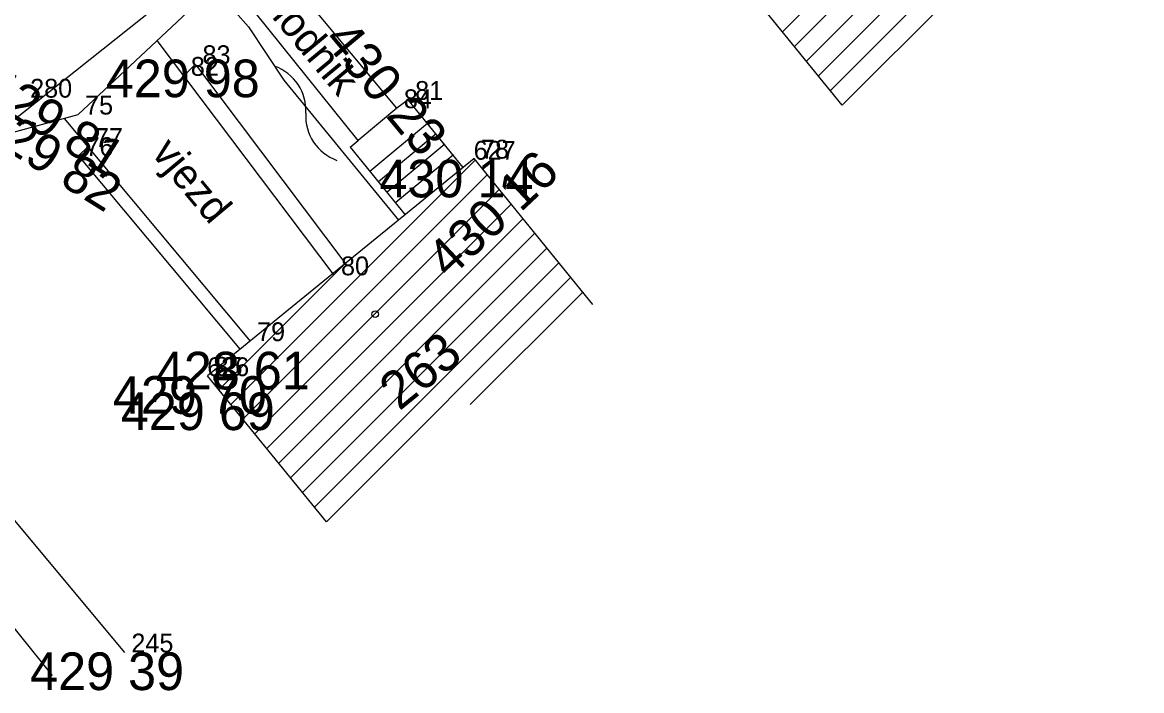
# Model space of a CAD drawing. Extents: x -559180 to -551373, y -1076947 to -1072071.
# Drawn here: x -554142.67 to -554112.93, y -1073732.98 to -1073715.23 of the extents above; entities that cross this region are included whole.
import ezdxf

# ---------------------------------------------------------------- set-up
doc = ezdxf.new("R2010")
doc.units = 0
for name, color, linetype in [('12_PLOTY', 7, 'Continuous'), ('14_BUDOVY', 7, 'Continuous'), ('17_KOMUNIKACE', 7, 'Continuous'), ('18_POLOHOPIS', 7, 'Continuous'), ('1_VODA_ZN', 7, 'Continuous'), ('30_SDEL_ZN', 7, 'Continuous'), ('32', 7, 'Continuous'), ('3_BODY', 7, 'Continuous'), ('47_ZN_STAV_OBJ$', 7, 'Continuous'), ('52_POPIS_UCELOVY', 7, 'Continuous'), ('54_C_POPISNA', 7, 'Continuous'), ('6_VYSKY', 7, 'Continuous')]:
    doc.layers.add(name, color=color, linetype=linetype)

# ---------------------------------------------------------------- blocks, each defined once
blk = doc.blocks.new('POINT_DISPLAY')
blk.add_line((0, 0), (0, 0))
blk = doc.blocks.new('BZ')
at = {"layer": '47_ZN_STAV_OBJ$'}
blk.add_circle((0, 0), 0.0875, dxfattribs=at)
blk = doc.blocks.new('SDEP')
at = {"layer": '30_SDEL_ZN'}
for centre, radius, start, end in [((0.75, -1.001), 1.251, 53.1529, 126.8469), ((2.25, 1), 1.25, 233.13, 306.8698)]:
    blk.add_arc(centre, radius, start, end, dxfattribs=at)

msp = doc.modelspace()

# ---------------------------------------------------------------- linework, layer by layer
at = {"layer": '12_PLOTY'}
msp.add_line((-554147.12, -1073723.39), (-554139.96, -1073731.97), dxfattribs=at)
at = {"layer": '14_BUDOVY'}
for p, q in [((-554120.885, -1073717.429), (-554124.04, -1073713.55)), ((-554130.67, -1073718.85), (-554137.75, -1073724.62)), ((-554127.511, -1073722.726), (-554130.67, -1073718.85)), ((-554134.591, -1073728.496), (-554137.75, -1073724.62))]:
    msp.add_line(p, q, dxfattribs=at)
at = {"layer": '17_KOMUNIKACE'}
for p, q in [((-554141.19, -1073717.68), (-554137.26, -1073714)), ((-554143.66, -1073718.35), (-554141.19, -1073717.68))]:
    msp.add_line(p, q, dxfattribs=at)
at = {"layer": '18_POLOHOPIS'}
for p, q in [((-554132.72, -1073717.51), (-554136.31, -1073713.2)), ((-554137.95, -1073713.89), (-554149.83, -1073723.33)), ((-554137.95, -1073713.89), (-554136.66, -1073715.35)), ((-554133.749, -1073718.367), (-554137.26, -1073714)), ((-554136.66, -1073715.35), (-554135.72, -1073716.77)), ((-554134.39, -1073721.95), (-554139.087, -1073715.711)), ((-554138.38, -1073716.65), (-554138.07, -1073716.34)), ((-554134.043, -1073721.688), (-554138.033, -1073716.388)), ((-554135.72, -1073716.77), (-554132.677, -1073720.486)), ((-554132.42, -1073717.29), (-554132.72, -1073717.51)), ((-554130.958, -1073719.084), (-554132.42, -1073717.29)), ((-554132.72, -1073717.51), (-554133.749, -1073718.367)), ((-554141.564, -1073717.781), (-554136.62, -1073723.7)), ((-554131.91, -1073717.916), (-554133.439, -1073719.188)), ((-554131.679, -1073718.192), (-554133.208, -1073719.464)), ((-554141.18, -1073718.78), (-554140.93, -1073718.54)), ((-554133.963, -1073718.545), (-554133.749, -1073718.367)), ((-554133.963, -1073718.545), (-554132.499, -1073720.341)), ((-554131.449, -1073718.469), (-554132.978, -1073719.741)), ((-554141.195, -1073718.761), (-554136.885, -1073723.921)), ((-554131.219, -1073718.746), (-554132.748, -1073720.018)), ((-554141.869, -1073732.58), (-554145.02, -1073728.68))]:
    msp.add_line(p, q, dxfattribs=at)
at = {"layer": '32'}
for p, q in [((-554122.471, -1073715.479), (-554114.517, -1073707.526)), ((-554122.154, -1073715.869), (-554114.2, -1073707.916)), ((-554121.836, -1073716.259), (-554113.883, -1073708.306)), ((-554121.519, -1073716.649), (-554113.566, -1073708.696)), ((-554121.202, -1073717.039), (-554113.249, -1073709.086)), ((-554120.885, -1073717.429), (-554112.932, -1073709.476)), ((-554137.131, -1073725.379), (-554130.639, -1073718.888)), ((-554136.814, -1073725.769), (-554130.322, -1073719.277)), ((-554136.496, -1073726.158), (-554130.004, -1073719.667)), ((-554136.179, -1073726.548), (-554129.687, -1073720.056)), ((-554135.861, -1073726.938), (-554129.369, -1073720.446)), ((-554135.544, -1073727.327), (-554129.052, -1073720.835)), ((-554135.226, -1073727.717), (-554128.734, -1073721.225)), ((-554137.449, -1073724.99), (-554134.123, -1073721.664)), ((-554134.909, -1073728.106), (-554128.417, -1073721.615)), ((-554134.591, -1073728.496), (-554128.099, -1073722.004)), ((-554130.769, -1073725.381), (-554127.782, -1073722.394))]:
    msp.add_line(p, q, dxfattribs=at)

# ---------------------------------------------------------------- block references
at = {"layer": '1_VODA_ZN'}
for p in [(-554138.07, -1073716.34), (-554138.38, -1073716.65), (-554132.42, -1073717.29), (-554141.19, -1073717.68), (-554132.72, -1073717.51), (-554140.93, -1073718.54), (-554141.18, -1073718.78), (-554130.68, -1073718.88), (-554130.67, -1073718.85), (-554134.39, -1073721.95), (-554136.62, -1073723.7), (-554137.76, -1073724.63), (-554137.75, -1073724.62), (-554139.96, -1073731.97)]:
    msp.add_blockref('POINT_DISPLAY', p, dxfattribs=at)
at = {"layer": '30_SDEL_ZN', "xscale": 0.9999989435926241, "yscale": 0.9999989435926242, "rotation": -56.49655675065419}
msp.add_blockref('SDEP', (-554135.968, -1073716.395), dxfattribs=at)
at = {"layer": '32'}
for p in [(-554120.885, -1073717.429), (-554134.591, -1073728.496)]:
    msp.add_blockref('POINT_DISPLAY', p, dxfattribs=at)
at = {"layer": '47_ZN_STAV_OBJ$'}
msp.add_blockref('BZ', (-554133.297, -1073722.985), dxfattribs=at)

# ---------------------------------------------------------------- texts
at = {"layer": '3_BODY'}
for s, p in [(' 83', (-554138.07, -1073716.34)), (' 82', (-554138.38, -1073716.65)), (' 280', (-554142.65, -1073717.23)), (' 81', (-554132.42, -1073717.29)), (' 84', (-554132.72, -1073717.51)), (' 75', (-554141.19, -1073717.68)), (' 76', (-554141.18, -1073718.78)), (' 77', (-554140.93, -1073718.54)), ('627', (-554130.68, -1073718.88)), (' 78', (-554130.67, -1073718.85)), (' 80', (-554134.39, -1073721.95)), (' 79', (-554136.62, -1073723.7)), ('626', (-554137.76, -1073724.63)), (' 85', (-554137.75, -1073724.62)), (' 245', (-554139.96, -1073731.97))]:
    msp.add_text(s, height=0.5, dxfattribs=at).set_placement(p)
at = {"layer": '52_POPIS_UCELOVY'}
for s, p in [('chodnik', (-554136.634, -1073714.398)), ('vjezd', (-554139.267, -1073718.716))]:
    msp.add_text(s, height=0.8, rotation=309.7925, dxfattribs=at).set_placement(p)
at = {"layer": '54_C_POPISNA'}
msp.add_text('263', height=1, rotation=39.1791, dxfattribs=at).set_placement((-554132.655, -1073725.569))
at = {"layer": '6_VYSKY'}
for s, rotation, p in [('430 23', 309.7989, (-554134.701, -1073715.717)), ('429 81', 327.7433, (-554143.842, -1073717.189)), ('429 82', 328.0013, (-554143.924, -1073718.132)), ('430 16', 43.1642, (-554131.335, -1073722.075))]:
    msp.add_text(s, height=1, rotation=rotation, dxfattribs=at).set_placement(p)
for s, p in [('429 98', (-554140.454, -1073717.219)), ('430 14', (-554133.185, -1073719.88)), ('428 61', (-554139.125, -1073724.982)), ('429 70', (-554140.265, -1073725.63)), ('429 69', (-554140.054, -1073726.063)), ('429 39', (-554142.465, -1073732.97))]:
    msp.add_text(s, height=1, dxfattribs=at).set_placement(p)

doc.saveas('drawing.dxf')
